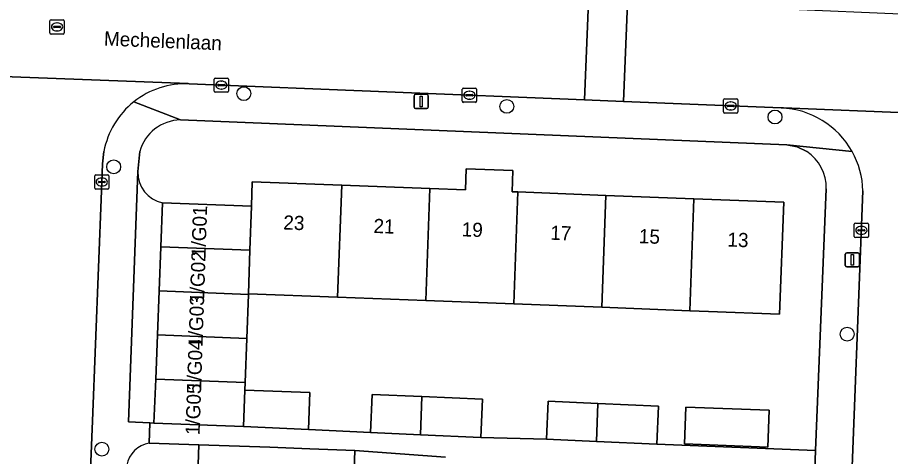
# Model space of a CAD drawing. Extents: x 160732 to 162107, y 387428 to 388479.
# Drawn here: x 161614.8 to 161676.4, y 387978.5 to 388009.5 of the extents above; entities that cross this region are included whole.
import ezdxf

# ---------------------------------------------------------------- set-up
doc = ezdxf.new("R2010")
doc.units = 0
for name, color, linetype in [('IMGEO_Boom', 7, 'Continuous'), ('IMGEO_Erf', 7, 'Continuous'), ('IMGEO_Kolk', 7, 'Continuous'), ('IMGEO_Lichtmast', 7, 'Continuous'), ('IMGEO_Openbare_ruimte_label', 7, 'Continuous'), ('IMGEO_Pand', 7, 'Continuous'), ('IMGEO_Pand_nummerreeks', 7, 'Continuous'), ('IMGEO_Parkeervlak_open', 7, 'Continuous'), ('IMGEO_Rijbaan_lokaal_open', 7, 'Continuous'), ('IMGEO_Rioolput', 7, 'Continuous'), ('IMGEO_Voetpad_open', 7, 'Continuous')]:
    doc.layers.add(name, color=color, linetype=linetype)

msp = doc.modelspace()

# ---------------------------------------------------------------- linework, layer by layer
at = {"layer": 'IMGEO_Boom'}
for centre in [(161630.755, 388004.087), (161649.333, 388003.186), (161668.275, 388002.437), (161621.561, 387998.916), (161673.373, 387987.1), (161620.73, 387978.988)]:
    msp.add_circle(centre, 0.489, dxfattribs=at)
at = {"layer": 'IMGEO_Erf'}
for points in [[(161670.522, 388000), (161669.846, 388000.328), (161669.117, 388000.481), (161626.274, 388002.234)], [(161623.407, 388000), (161623.271, 387998.578)], [(161625.005, 387996.378), (161631.286, 387996.137), (161631.352, 387997.865), (161637.687, 387997.621), (161643.904, 387997.382), (161646.414, 387997.286), (161646.471, 387998.787), (161649.764, 387998.66), (161649.706, 387997.159), (161650.121, 387997.143), (161656.337, 387996.905), (161662.554, 387996.666), (161668.889, 387996.422), (161668.585, 387988.517), (161663.589, 387988.709), (161662.249, 387988.761), (161656.033, 387989), (161649.817, 387989.239), (161643.6, 387989.478), (161637.383, 387989.718), (161631.084, 387989.96), (161631.082, 387989.914), (161630.962, 387986.803), (161630.843, 387983.692), (161630.822, 387983.16), (161635.412, 387982.983), (161635.317, 387980.366), (161639.702, 387980.16), (161639.819, 387982.849), (161643.339, 387982.695), (161647.621, 387982.509), (161647.504, 387979.82), (161652.135, 387979.682), (161652.252, 387982.371), (161655.772, 387982.217), (161660.054, 387982.031), (161659.937, 387979.342), (161671.143, 387978.886), (161671.896, 387997.377)], [(161627.358, 387972.983), (161627.585, 387979.295), (161624.071, 387979.418)], [(161644.992, 387978.431), (161638.602, 387978.9), (161638.375, 387972.588)]]:
    msp.add_lwpolyline(points, dxfattribs=at)
msp.add_lwpolyline([(161667.865, 387981.735), (161667.765, 387979.134), (161661.886, 387979.361), (161661.987, 387981.961)], close=True, dxfattribs=at)
for centre, radius, start, end in [((161626.345, 387999.187), 3.048, 91.32688, 164.5254), ((161668.841, 387997.448), 3.056, 358.6639, 56.62969), ((161625.456, 387998.517), 2.186, 178.39204, 258.09703), ((161624.416, 387977.484), 1.964, 100.12148, 169.29721)]:
    msp.add_arc(centre, radius, start, end, dxfattribs=at)
at = {"layer": 'IMGEO_Kolk'}
for p, q in [((161628.665, 388004.263), (161628.665, 388005.115)), ((161628.74, 388005.189), (161629.592, 388005.189)), ((161629.153, 388004.969), (161629.178, 388004.969)), ((161629.666, 388005.115), (161629.666, 388004.263)), ((161628.924, 388004.683), (161628.924, 388004.695)), ((161629.362, 388004.646), (161628.964, 388004.646)), ((161628.967, 388004.732), (161629.365, 388004.732)), ((161629.176, 388004.409), (161629.151, 388004.409)), ((161629.408, 388004.695), (161629.408, 388004.683)), ((161646.189, 388003.547), (161646.189, 388004.399)), ((161646.264, 388004.473), (161647.116, 388004.473)), ((161646.677, 388004.253), (161646.702, 388004.253)), ((161647.19, 388004.399), (161647.19, 388003.547)), ((161629.592, 388004.189), (161628.74, 388004.189)), ((161646.448, 388003.967), (161646.448, 388003.979)), ((161646.886, 388003.93), (161646.488, 388003.93)), ((161646.491, 388004.016), (161646.889, 388004.016)), ((161646.7, 388003.693), (161646.675, 388003.693)), ((161646.932, 388003.979), (161646.932, 388003.967)), ((161664.648, 388002.792), (161664.648, 388003.644)), ((161664.723, 388003.718), (161665.575, 388003.718)), ((161665.649, 388003.644), (161665.649, 388002.792)), ((161647.116, 388003.473), (161646.264, 388003.473)), ((161664.907, 388003.212), (161664.907, 388003.224)), ((161665.345, 388003.175), (161664.947, 388003.175)), ((161664.95, 388003.261), (161665.348, 388003.261)), ((161665.136, 388003.498), (161665.161, 388003.498)), ((161665.391, 388003.224), (161665.391, 388003.212)), ((161665.575, 388002.718), (161664.723, 388002.718)), ((161665.159, 388002.938), (161665.134, 388002.938)), ((161620.22, 387997.422), (161620.22, 387998.274)), ((161620.295, 387998.348), (161621.147, 387998.348)), ((161620.708, 387998.128), (161620.733, 387998.128)), ((161621.221, 387998.274), (161621.221, 387997.422)), ((161620.479, 387997.842), (161620.479, 387997.854)), ((161620.917, 387997.805), (161620.519, 387997.805)), ((161620.522, 387997.891), (161620.92, 387997.891)), ((161620.731, 387997.568), (161620.706, 387997.568)), ((161620.963, 387997.854), (161620.963, 387997.842)), ((161621.147, 387997.348), (161620.295, 387997.348)), ((161673.878, 387994.011), (161673.878, 387994.863)), ((161673.953, 387994.937), (161674.805, 387994.937)), ((161674.137, 387994.431), (161674.137, 387994.443)), ((161674.575, 387994.394), (161674.177, 387994.394)), ((161674.18, 387994.48), (161674.578, 387994.48)), ((161674.366, 387994.717), (161674.391, 387994.717)), ((161674.621, 387994.443), (161674.621, 387994.431)), ((161674.879, 387994.863), (161674.879, 387994.011)), ((161674.805, 387993.937), (161673.953, 387993.937)), ((161674.389, 387994.157), (161674.364, 387994.157))]:
    msp.add_line(p, q, dxfattribs=at)
for points in [[(161628.665, 388004.263), (161628.665, 388005.115)], [(161628.74, 388005.189), (161629.592, 388005.189)], [(161629.666, 388005.115), (161629.666, 388004.263)], [(161646.189, 388003.547), (161646.189, 388004.399)], [(161646.264, 388004.473), (161647.116, 388004.473)], [(161647.19, 388004.399), (161647.19, 388003.547)], [(161629.592, 388004.189), (161628.74, 388004.189)], [(161664.648, 388002.792), (161664.648, 388003.644)], [(161664.723, 388003.718), (161665.575, 388003.718)], [(161665.649, 388003.644), (161665.649, 388002.792)], [(161647.116, 388003.473), (161646.264, 388003.473)], [(161665.575, 388002.718), (161664.723, 388002.718)], [(161620.22, 387997.422), (161620.22, 387998.274)], [(161620.295, 387998.348), (161621.147, 387998.348)], [(161621.221, 387998.274), (161621.221, 387997.422)], [(161621.147, 387997.348), (161620.295, 387997.348)], [(161673.878, 387994.011), (161673.878, 387994.863)], [(161673.953, 387994.937), (161674.805, 387994.937)], [(161674.879, 387994.863), (161674.879, 387994.011)], [(161674.805, 387993.937), (161673.953, 387993.937)]]:
    msp.add_lwpolyline(points, dxfattribs=at)
for centre, radius, start, end in [((161628.742, 388005.113), 0.0765, 91.55205, 178.44795), ((161628.742, 388005.113), 0.0765, 91.55205, 178.44795), ((161629.59, 388005.113), 0.0765, 1.55205, 88.44795), ((161629.59, 388005.113), 0.0765, 1.55205, 88.44795), ((161628.742, 388004.265), 0.0765, 181.55205, 268.44795), ((161628.742, 388004.265), 0.0765, 181.55205, 268.44795), ((161628.964, 388004.692), 0.0403, 85.87752, 175.75265), ((161628.961, 388004.682), 0.0366, 178.93798, 274.71019), ((161629.365, 388004.689), 0.043, 264.86636, 352.45326), ((161629.369, 388004.694), 0.0386, 1.73085, 96.63898), ((161629.59, 388004.265), 0.0765, 271.55205, 358.44795), ((161629.59, 388004.265), 0.0765, 271.55205, 358.44795), ((161646.266, 388004.397), 0.0765, 91.55205, 178.44795), ((161646.266, 388004.397), 0.0765, 91.55205, 178.44795), ((161647.114, 388004.397), 0.0765, 1.55205, 88.44795), ((161647.114, 388004.397), 0.0765, 1.55205, 88.44795), ((161646.488, 388003.976), 0.0403, 85.87752, 175.75265), ((161646.485, 388003.966), 0.0366, 178.93798, 274.71019), ((161646.889, 388003.973), 0.043, 264.86636, 352.45326), ((161646.893, 388003.978), 0.0386, 1.73085, 96.63898), ((161664.725, 388003.642), 0.0765, 91.55205, 178.44795), ((161664.725, 388003.642), 0.0765, 91.55205, 178.44795), ((161665.573, 388003.642), 0.0765, 1.55205, 88.44795), ((161665.573, 388003.642), 0.0765, 1.55205, 88.44795), ((161646.266, 388003.549), 0.0765, 181.55205, 268.44795), ((161646.266, 388003.549), 0.0765, 181.55205, 268.44795), ((161647.114, 388003.549), 0.0765, 271.55205, 358.44795), ((161647.114, 388003.549), 0.0765, 271.55205, 358.44795), ((161664.947, 388003.221), 0.0403, 85.87752, 175.75265), ((161664.944, 388003.211), 0.0366, 178.93798, 274.71019), ((161665.348, 388003.218), 0.043, 264.86636, 352.45326), ((161665.352, 388003.223), 0.0386, 1.73085, 96.63898), ((161664.725, 388002.794), 0.0765, 181.55205, 268.44795), ((161664.725, 388002.794), 0.0765, 181.55205, 268.44795), ((161665.573, 388002.794), 0.0765, 271.55205, 358.44795), ((161665.573, 388002.794), 0.0765, 271.55205, 358.44795), ((161620.297, 387998.272), 0.0765, 91.55205, 178.44795), ((161620.297, 387998.272), 0.0765, 91.55205, 178.44795), ((161621.145, 387998.272), 0.0765, 1.55205, 88.44795), ((161621.145, 387998.272), 0.0765, 1.55205, 88.44795), ((161620.519, 387997.851), 0.0403, 85.87752, 175.75265), ((161620.516, 387997.841), 0.0366, 178.93798, 274.71019), ((161620.92, 387997.848), 0.043, 264.86636, 352.45326), ((161620.924, 387997.853), 0.0386, 1.73085, 96.63898), ((161620.297, 387997.424), 0.0765, 181.55205, 268.44795), ((161620.297, 387997.424), 0.0765, 181.55205, 268.44795), ((161621.145, 387997.424), 0.0765, 271.55205, 358.44795), ((161621.145, 387997.424), 0.0765, 271.55205, 358.44795), ((161673.955, 387994.861), 0.0765, 91.55205, 178.44795), ((161673.955, 387994.861), 0.0765, 91.55205, 178.44795), ((161674.177, 387994.44), 0.0403, 85.87752, 175.75265), ((161674.174, 387994.43), 0.0366, 178.93798, 274.71019), ((161674.578, 387994.437), 0.043, 264.86636, 352.45326), ((161674.582, 387994.442), 0.0386, 1.73085, 96.63898), ((161674.803, 387994.861), 0.0765, 1.55205, 88.44795), ((161674.803, 387994.861), 0.0765, 1.55205, 88.44795), ((161673.955, 387994.013), 0.0765, 181.55205, 268.44795), ((161673.955, 387994.013), 0.0765, 181.55205, 268.44795), ((161674.803, 387994.013), 0.0765, 271.55205, 358.44795), ((161674.803, 387994.013), 0.0765, 271.55205, 358.44795)]:
    msp.add_arc(centre, radius, start, end, dxfattribs=at)
for centre, major_axis, ratio, start_param, end_param in [((161629.152, 388004.689), (-0.387, 0.002), 0.722429, 4.712389, 7.853982), ((161629.177, 388004.689), (-0.39, 0.002), 0.717154, 1.570796, 4.712389), ((161646.676, 388003.973), (-0.387, 0.002), 0.722429, 4.712389, 7.853982), ((161646.701, 388003.973), (-0.39, 0.002), 0.717154, 1.570796, 4.712389), ((161665.135, 388003.218), (-0.387, 0.002), 0.722429, 4.712389, 7.853982), ((161665.16, 388003.218), (-0.39, 0.002), 0.717154, 1.570796, 4.712389), ((161620.707, 387997.848), (-0.387, 0.002), 0.722429, 4.712389, 7.853982), ((161620.732, 387997.848), (-0.39, 0.002), 0.717154, 1.570796, 4.712389), ((161674.365, 387994.437), (-0.387, 0.002), 0.722429, 4.712389, 7.853982), ((161674.39, 387994.437), (-0.39, 0.002), 0.717154, 1.570796, 4.712389)]:
    msp.add_ellipse(centre, major_axis=major_axis, ratio=ratio, start_param=start_param, end_param=end_param, dxfattribs=at)
at = {"layer": 'IMGEO_Lichtmast'}
for p, q in [((161642.78, 388003.138), (161642.78, 388003.938)), ((161642.78, 388003.938), (161642.78, 388003.138)), ((161642.88, 388004.038), (161643.67, 388004.038)), ((161643.67, 388004.038), (161642.88, 388004.038)), ((161643.77, 388003.938), (161643.77, 388003.138)), ((161643.77, 388003.138), (161643.77, 388003.938)), ((161643.67, 388003.038), (161642.88, 388003.038)), ((161642.88, 388003.038), (161643.67, 388003.038)), ((161673.244, 387991.955), (161673.244, 387992.755)), ((161673.244, 387992.755), (161673.244, 387991.955)), ((161673.344, 387992.855), (161674.134, 387992.855)), ((161674.134, 387992.855), (161673.344, 387992.855)), ((161674.234, 387992.755), (161674.234, 387991.955)), ((161674.234, 387991.955), (161674.234, 387992.755)), ((161674.134, 387991.855), (161673.344, 387991.855)), ((161673.344, 387991.855), (161674.134, 387991.855))]:
    msp.add_line(p, q, dxfattribs=at)
for points in [[(161643.2, 388003.913), (161643.35, 388003.913), (161643.35, 388003.163), (161643.2, 388003.163), (161643.2, 388003.913)], [(161673.664, 387992.73), (161673.814, 387992.73), (161673.814, 387991.98), (161673.664, 387991.98), (161673.664, 387992.73)]]:
    msp.add_lwpolyline(points, dxfattribs=at)
for centre, start, end in [((161642.88, 388003.938), 90, 180), ((161642.88, 388003.938), 90, 180), ((161643.67, 388003.938), 0, 90), ((161643.67, 388003.938), 360, 90), ((161642.88, 388003.138), 180, 270), ((161642.88, 388003.138), 180, 270), ((161643.67, 388003.138), 270, 0), ((161643.67, 388003.138), 270, 0), ((161673.344, 387992.755), 90, 180), ((161673.344, 387992.755), 90, 180), ((161674.134, 387992.755), 0, 90), ((161674.134, 387992.755), 360, 90), ((161673.344, 387991.955), 180, 270), ((161673.344, 387991.955), 180, 270), ((161674.134, 387991.955), 270, 0), ((161674.134, 387991.955), 270, 0)]:
    msp.add_arc(centre, 0.1, start, end, dxfattribs=at)
at = {"layer": 'IMGEO_Pand'}
for points in [[(161650.121, 387997.143), (161649.706, 387997.159), (161649.764, 387998.66), (161646.471, 387998.787), (161646.414, 387997.286), (161643.904, 387997.382), (161643.6, 387989.478), (161649.817, 387989.239)], [(161631.084, 387989.96), (161637.383, 387989.718), (161637.687, 387997.621), (161631.352, 387997.865), (161631.286, 387996.137), (161631.184, 387993.025)], [(161643.904, 387997.382), (161637.687, 387997.621), (161637.383, 387989.718), (161643.6, 387989.478)], [(161656.337, 387996.905), (161650.121, 387997.143), (161649.817, 387989.239), (161656.033, 387989)], [(161656.033, 387989), (161662.249, 387988.761), (161662.554, 387996.666), (161656.337, 387996.905)], [(161624.885, 387993.267), (161631.184, 387993.025), (161631.286, 387996.137), (161625.005, 387996.378)], [(161662.249, 387988.761), (161663.589, 387988.709), (161668.585, 387988.517), (161668.889, 387996.422), (161662.554, 387996.666)], [(161624.766, 387990.156), (161631.082, 387989.914), (161631.084, 387989.96), (161631.184, 387993.025), (161624.885, 387993.267)], [(161631.082, 387989.914), (161624.766, 387990.156), (161624.646, 387987.046), (161630.962, 387986.803)], [(161630.962, 387986.803), (161624.646, 387987.046), (161624.527, 387983.935), (161630.843, 387983.692)], [(161630.822, 387983.16), (161630.843, 387983.692), (161624.527, 387983.935), (161624.407, 387980.824), (161630.723, 387980.581)], [(161635.412, 387982.983), (161630.822, 387983.16), (161630.723, 387980.581), (161635.317, 387980.366)], [(161643.236, 387980.006), (161643.339, 387982.695), (161639.819, 387982.849), (161639.702, 387980.16)], [(161643.339, 387982.695), (161643.236, 387980.006), (161647.504, 387979.82), (161647.621, 387982.509)], [(161652.252, 387982.371), (161652.135, 387979.682), (161655.669, 387979.528), (161655.772, 387982.217)], [(161659.937, 387979.342), (161660.054, 387982.031), (161655.772, 387982.217), (161655.669, 387979.528)], [(161661.886, 387979.361), (161667.765, 387979.134), (161667.865, 387981.735), (161661.987, 387981.961)], [(161638.602, 387978.9), (161635.423, 387979.014), (161632.582, 387979.116), (161627.585, 387979.295), (161627.358, 387972.983), (161635.196, 387972.702), (161638.375, 387972.588)]]:
    msp.add_lwpolyline(points, close=True, dxfattribs=at)
at = {"layer": 'IMGEO_Parkeervlak_open'}
msp.add_lwpolyline([(161623.271, 387998.578), (161622.602, 387980.908), (161624.114, 387980.84), (161624.407, 387980.824), (161624.527, 387983.935), (161624.646, 387987.046), (161624.766, 387990.156), (161624.885, 387993.267), (161625.005, 387996.378)], dxfattribs=at)
msp.add_arc((161625.456, 387998.517), 2.186, 178.39204, 258.09703, dxfattribs=at)
at = {"layer": 'IMGEO_Rijbaan_lokaal_open'}
for points in [[(161655.092, 388010.591), (161649.92, 388010.791), (161647.679, 388010.895), (161644.654, 388011.003), (161618.281, 388012.097), (161601.697, 388012.776), (161599.692, 388012.852), (161597.842, 388012.927), (161597.558, 388005.915), (161607.977, 388005.495), (161608.147, 388005.507), (161626.812, 388004.793), (161626.885, 388004.783), (161654.818, 388003.642)], [(161657.859, 388010.481), (161655.092, 388010.591), (161654.818, 388003.642), (161657.585, 388003.529)], [(161717.19, 388008.025), (161709.065, 388008.357), (161703.887, 388008.569), (161698.621, 388008.784), (161694.077, 388008.97), (161683.572, 388009.4), (161678.252, 388009.653), (161668.332, 388010.078), (161657.859, 388010.481), (161657.585, 388003.529), (161668.71, 388003.074), (161668.872, 388003.081), (161687.47, 388002.343), (161687.542, 388002.336), (161692.761, 388002.116), (161708.977, 388001.433), (161716.898, 388001.099)]]:
    msp.add_lwpolyline(points, close=True, dxfattribs=at)
for points in [[(161626.885, 388004.783), (161626.812, 388004.793), (161608.147, 388005.507), (161607.977, 388005.495)], [(161687.542, 388002.336), (161687.47, 388002.343), (161668.872, 388003.081), (161668.71, 388003.074)], [(161619.593, 387969.377), (161620.053, 387980.991), (161620.695, 387997.227), (161620.771, 387999.142), (161620.868, 388000)], [(161674.49, 387997.22), (161673.246, 387965.601), (161679.991, 387965.336), (161681.312, 387996.606)]]:
    msp.add_lwpolyline(points, dxfattribs=at)
for centre, radius, start, end in [((161626.648, 387998.905), 5.882, 87.68718, 128.48459), ((161626.647, 387998.906), 5.882, 128.48294, 169.27799), ((161668.461, 387997.044), 6.035, 29.32735, 87.63893), ((161668.421, 387997.041), 6.072, 1.68615, 29.16213)]:
    msp.add_arc(centre, radius, start, end, dxfattribs=at)
at = {"layer": 'IMGEO_Rioolput'}
for p, q in [((161617.06, 388008.37), (161617.06, 388009.222)), ((161617.135, 388009.296), (161617.987, 388009.296)), ((161618.061, 388009.222), (161618.061, 388008.37)), ((161617.319, 388008.79), (161617.319, 388008.802)), ((161617.757, 388008.753), (161617.359, 388008.753)), ((161617.362, 388008.839), (161617.76, 388008.839)), ((161617.548, 388009.076), (161617.573, 388009.076)), ((161617.803, 388008.802), (161617.803, 388008.79)), ((161617.987, 388008.296), (161617.135, 388008.296)), ((161617.571, 388008.516), (161617.546, 388008.516))]:
    msp.add_line(p, q, dxfattribs=at)
for points in [[(161617.06, 388008.37), (161617.06, 388009.222)], [(161617.135, 388009.296), (161617.987, 388009.296)], [(161618.061, 388009.222), (161618.061, 388008.37)], [(161617.987, 388008.296), (161617.135, 388008.296)]]:
    msp.add_lwpolyline(points, dxfattribs=at)
for centre, radius, start, end in [((161617.137, 388009.22), 0.0765, 91.55205, 178.44795), ((161617.137, 388009.22), 0.0765, 91.55205, 178.44795), ((161617.985, 388009.22), 0.0765, 1.55205, 88.44795), ((161617.985, 388009.22), 0.0765, 1.55205, 88.44795), ((161617.359, 388008.799), 0.0403, 85.87752, 175.75265), ((161617.356, 388008.789), 0.0366, 178.93798, 274.71019), ((161617.76, 388008.796), 0.043, 264.86636, 352.45326), ((161617.764, 388008.801), 0.0386, 1.73085, 96.63898), ((161617.137, 388008.372), 0.0765, 181.55205, 268.44795), ((161617.137, 388008.372), 0.0765, 181.55205, 268.44795), ((161617.985, 388008.372), 0.0765, 271.55205, 358.44795), ((161617.985, 388008.372), 0.0765, 271.55205, 358.44795)]:
    msp.add_arc(centre, radius, start, end, dxfattribs=at)
for centre, major_axis, ratio, start_param, end_param in [((161617.547, 388008.796), (-0.387, 0.002), 0.722429, 4.712389, 7.853982), ((161617.572, 388008.796), (-0.39, 0.002), 0.717154, 1.570796, 4.712389)]:
    msp.add_ellipse(centre, major_axis=major_axis, ratio=ratio, start_param=start_param, end_param=end_param, dxfattribs=at)
at = {"layer": 'IMGEO_Voetpad_open'}
for points in [[(161668.71, 388003.074), (161657.585, 388003.529), (161654.818, 388003.642), (161626.885, 388004.783)], [(161622.987, 388003.51), (161626.274, 388002.234), (161669.117, 388000.481), (161673.723, 388000)], [(161626.274, 388002.234), (161622.987, 388003.51)], [(161620.868, 388000), (161620.771, 387999.142), (161620.695, 387997.227), (161620.053, 387980.991), (161619.593, 387969.377), (161618.413, 387938.488)], [(161624.071, 387979.418), (161624.114, 387980.84), (161622.602, 387980.908), (161623.271, 387998.578), (161623.407, 388000)], [(161673.723, 388000), (161669.117, 388000.481), (161669.846, 388000.328), (161670.522, 388000)], [(161671.896, 387997.377), (161671.143, 387978.886), (161671.087, 387977.502), (161669.549, 387939.706), (161670.237, 387932.396)], [(161673.138, 387962.853), (161673.246, 387965.601), (161674.49, 387997.22)], [(161671.087, 387977.502), (161671.143, 387978.886), (161659.937, 387979.342), (161655.669, 387979.528), (161652.135, 387979.682), (161647.504, 387979.82), (161643.236, 387980.006), (161639.702, 387980.16), (161635.317, 387980.366), (161630.723, 387980.581), (161624.407, 387980.824), (161624.114, 387980.84), (161624.071, 387979.418), (161627.585, 387979.295), (161632.582, 387979.116), (161635.423, 387979.014), (161638.602, 387978.9), (161644.992, 387978.431)]]:
    msp.add_lwpolyline(points, dxfattribs=at)
for centre, radius, start, end in [((161626.648, 387998.905), 5.882, 87.68718, 128.48459), ((161626.647, 387998.906), 5.882, 128.48294, 169.27799), ((161668.461, 387997.044), 6.035, 29.32735, 87.63893), ((161626.345, 387999.187), 3.048, 91.32688, 164.5254), ((161668.841, 387997.448), 3.056, 358.6639, 56.62969), ((161668.421, 387997.041), 6.072, 1.68615, 29.16213), ((161624.416, 387977.484), 1.964, 100.12148, 169.29721)]:
    msp.add_arc(centre, radius, start, end, dxfattribs=at)

# ---------------------------------------------------------------- texts
at = {"layer": 'IMGEO_Openbare_ruimte_label'}
msp.add_text('Mechelenlaan', height=1, rotation=357.64984, dxfattribs=at).set_placement((161620.859, 388007.486))
at = {"layer": 'IMGEO_Pand_nummerreeks'}
for s, rotation, p in [('1/G01', 88.08447, (161628.048, 387992.533)), ('23', 357.79852, (161633.529, 387994.499)), ('21', 357.79852, (161639.898, 387994.254)), ('19', 357.79984, (161646.132, 387994.015)), ('17', 357.79852, (161652.388, 387993.774)), ('15', 357.79852, (161658.644, 387993.534)), ('13', 357.79852, (161664.901, 387993.293)), ('1/G02', 88.08447, (161627.94, 387989.302)), ('1/G03', 88.08447, (161627.836, 387986.194)), ('1/G04', 88.08447, (161627.732, 387983.079)), ('1/G05', 88.08653, (161627.628, 387979.964))]:
    msp.add_text(s, height=1, rotation=rotation, dxfattribs=at).set_placement(p)

doc.saveas('drawing.dxf')
